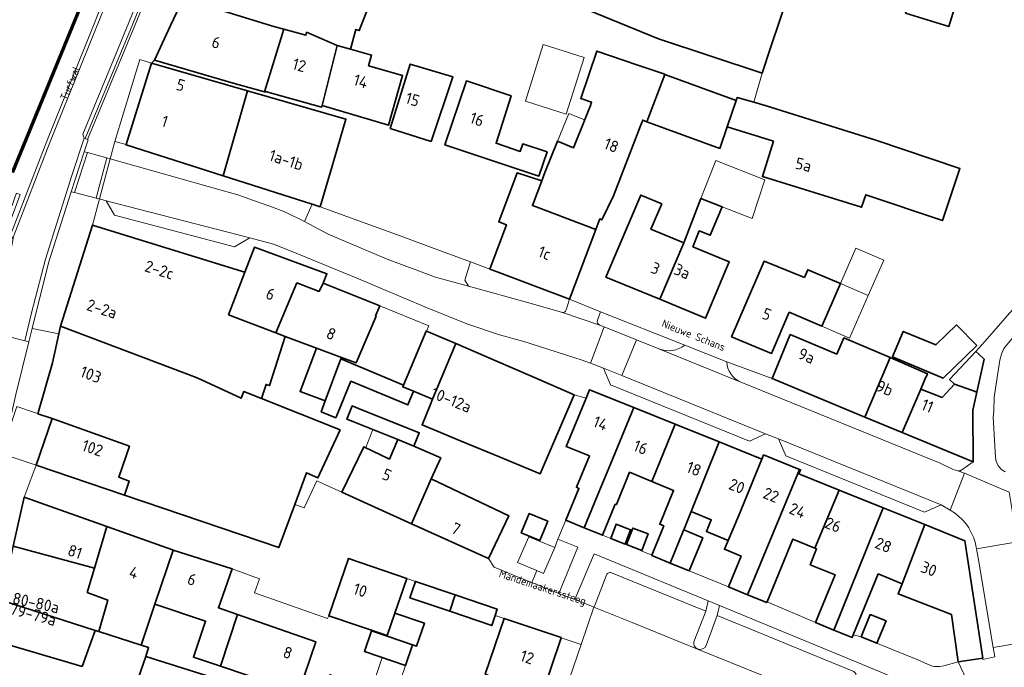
# Model space of a CAD drawing. Header units: metres. Extents: x 149984 to 156489, y 469398 to 478068.
# Tile 777 of 854: x 154388 to 154503, y 473925 to 474001. Entities that reach past the tile are written whole.
import ezdxf
from ezdxf.enums import TextEntityAlignment as Align

# ---------------------------------------------------------------- set-up
doc = ezdxf.new("R2010")
doc.units = ezdxf.units.M
doc.header["$LTSCALE"] = 0.75
for name, color, linetype, lineweight in [('B-WE-GK-KADEMUUR-GV', 252, 'Continuous', 35), ('B-WE-GR-BEPLANTING_CULTUUR_HEESTERS-GV', 252, 'Continuous', 18), ('B-WE-IE-TERREINAFSCHEIDING_KUNSTMATIG_MUUR-GV', 252, 'Continuous', 18), ('B-WE-OG-BEBOUWING-GV', 6, 'Continuous', 35), ('B-WE-OG-BEBOUWING-T18', 1, 'Continuous', 18), ('B-WE-OG-BEBOUWING_LAGE TRAFO-GV', 6, 'Continuous', 18), ('B-WE-OG-BEBOUWING_LUIFEL-GV', 6, 'Continuous', 18), ('B-WE-OG-BEBOUWING_OVERBOUWING-GV', 6, 'Continuous', 18), ('B-WE-OG-TERREIN_ERF-GV', 252, 'Continuous', 18), ('B-WE-OG-TOPOGRAFIE-T18', 7, 'Continuous', 18), ('B-WE-OG-WATER_HAVEN-GV', 252, 'Continuous', 18), ('B-WE-VH-OPENVERHARDING_BETONELEMENT-GV', 252, 'Continuous', 18), ('B-WE-VH-OPENVERHARDING_BETONSTRAATSTEEN-GV', 252, 'Continuous', 18), ('B-WE-VH-OPENVERHARDING_SIERBESTRATING-GV', 252, 'Continuous', 18), ('B-WE-VH-OPENVERHARDING_STRAATBAKSTEEN-GV', 252, 'Continuous', 18), ('B-WE-VH-OPENVERHARDING_TEGEL-GV', 252, 'Continuous', 18)]:
    doc.layers.add(name, color=color, linetype=linetype, lineweight=lineweight)
doc.styles.add('NLCS-ISO-M500-T18', font='NLCS-ISO.ttf', dxfattribs={"height": 0.9})
doc.styles.add('NLCS-ISO-M750-T18', font='NLCS-ISO.ttf', dxfattribs={"height": 1.35})

msp = doc.modelspace()

# ---------------------------------------------------------------- linework, layer by layer
at = {"layer": 'B-WE-GK-KADEMUUR-GV', "flags": 128}
msp.add_lwpolyline([(154403.54, 474028.088), (154400.316, 474020.881), (154401.081, 474016.008), (154387.56, 473982.961), (154387.755, 473982.916), (154401.287, 474015.984), (154400.523, 474020.853), (154403.723, 474028.006)], close=True, dxfattribs=at)
at = {"layer": 'B-WE-GR-BEPLANTING_CULTUUR_HEESTERS-GV', "flags": 128}
for points in [[(154449.448, 473936.222), (154448.658, 473936.55), (154448.648, 473936.554), (154448.069, 473935.159), (154451.24, 473933.87), (154453.445, 473939.259), (154451.12, 473940.216), (154450.751, 473939.232)], [(154469.922, 473932.474), (154469.634, 473931.308), (154474.98, 473929.14), (154479.6, 473927.24), (154485.55, 473924.82), (154485.81, 473924.58), (154485.78, 473924.16), (154484.48, 473920.85), (154484.48, 473920.62), (154484.74, 473920.37), (154486.95, 473919.48), (154487.28, 473919.57), (154487.41, 473919.74), (154487.88, 473920.52), (154487.98, 473920.71), (154488.12, 473920.89), (154488.28, 473921.03), (154488.61, 473921.23), (154490.814, 473921.606), (154491.676, 473923.495), (154486.57, 473925.62)]]:
    msp.add_lwpolyline(points, close=True, dxfattribs=at)
msp.add_lwpolyline([(154457.35, 473936.29), (154468.32, 473931.84), (154468.622, 473933.01), (154455.326, 473938.484), (154453.1, 473933.18), (154455.33, 473932.31), (154456.73, 473935.95)], dxfattribs=at)
at = {"layer": 'B-WE-GR-BEPLANTING_CULTUUR_HEESTERS-GV'}
msp.add_lwpolyline([(154456.73, 473935.95, -0.4189602), (154457.35, 473936.29)], format="xyb", dxfattribs=at)
at = {"layer": 'B-WE-IE-TERREINAFSCHEIDING_KUNSTMATIG_MUUR-GV', "flags": 128}
msp.add_lwpolyline([(154387.499, 473978.834), (154387.192, 473978.024), (154386.739, 473976.989), (154386.351, 473976.186), (154385.938, 473975.604), (154385.434, 473975.022), (154384.839, 473974.608), (154384.089, 473974.349), (154383.339, 473974.246), (154382.758, 473974.272), (154382.739, 473973.843), (154383.65, 473973.845), (154384.399, 473973.948), (154385.149, 473974.207), (154385.744, 473974.621), (154386.248, 473975.203), (154386.662, 473975.785), (154387.049, 473976.587), (154387.502, 473977.622), (154387.928, 473978.748), (154388.512, 473980.348), (154388.109, 473980.495), (154387.965, 473980.099), (154387.618, 473979.149)], close=True, dxfattribs=at)
at = {"layer": 'B-WE-OG-BEBOUWING-GV', "flags": 128}
for points in [[(154421.784, 473998.859), (154421.86, 473999.222), (154425.41, 473997.657), (154426.983, 473997.23), (154427.614, 473999.555), (154428.004, 473999.413), (154429.318, 474002.742), (154423.232, 474004.46), (154422.991, 474003.605), (154409.952, 474007.508), (154407.809, 474003.067), (154417.667, 474000), (154418.323, 473999.796), (154419.203, 473999.558)], [(154491.558, 474001.425), (154496.609, 473999.867), (154498.215, 474005.073), (154493.164, 474006.632)], [(154418.323, 473999.796), (154417.667, 474000), (154407.809, 474003.067), (154407.727, 474002.897), (154407.437, 474002.974), (154406.043, 474000), (154404.15, 473995.956), (154413.304, 473993.293), (154416.957, 473992.294), (154419.203, 473999.558)], [(154421.86, 473999.222), (154421.784, 473998.859), (154419.203, 473999.558), (154416.957, 473992.294), (154417.082, 473992.26), (154417.101, 473992.326), (154423.613, 473990.509), (154423.665, 473990.691), (154425.41, 473997.657)], [(154425.41, 473997.657), (154423.665, 473990.691), (154431.391, 473988.384), (154433.047, 473994.19), (154429.084, 473995.314), (154429.424, 473996.568), (154426.983, 473997.23)], [(154463.546, 473994.294), (154463.56, 473994.33), (154460.294, 473995.442), (154455.658, 473997.02), (154453.78, 473991.503), (154455.031, 473991.076), (154454.904, 473990.702), (154454.358, 473989.346), (154452.922, 473985.778), (154451.075, 473986.521), (154449.61, 473982.88), (154449.251, 473981.935), (154448.15, 473979.04), (154448.888, 473978.761), (154455.513, 473976.25), (154455.979, 473977.48), (154456.233, 473977.384), (154457.588, 473980.168), (154460.73, 473988.324), (154460.986, 473988.99), (154461.469, 473988.804)], [(154414.988, 473992.406), (154403.814, 473995.614), (154400.865, 473986.153), (154400.847, 473986.096), (154412.144, 473982.498)], [(154431.591, 473988.03), (154436.363, 473986.505), (154438.893, 473994.021), (154433.936, 473995.521)], [(154461.469, 473988.804), (154469.968, 473985.693), (154470.813, 473988.201), (154471.848, 473991.271), (154463.546, 473994.294)], [(154443.092, 473984.39), (154446.353, 473983.325), (154448.913, 473982.474), (154449.85, 473985.29), (154447.033, 473986.227), (154446.74, 473985.346), (154443.912, 473986.295), (154445.675, 473991.821), (154440.473, 473993.543), (154437.974, 473986.111)], [(154423.44, 473978.9), (154424.826, 473983.609), (154426.446, 473989.116), (154414.988, 473992.406), (154412.144, 473982.498), (154422.519, 473979.193)], [(154471.965, 473991.618), (154471.848, 473991.271), (154470.813, 473988.201), (154476.191, 473986.537), (154474.914, 473982.408), (154486.456, 473978.837), (154486.95, 473980.303), (154495.872, 473977.296), (154497.912, 473983.35), (154488.102, 473986.657), (154475.252, 473990.701), (154473.907, 473991.076)], [(154443.184, 473971.651), (154444.041, 473971.329), (154452.473, 473968.16), (154455.513, 473976.25), (154448.888, 473978.761), (154448.15, 473979.04), (154449.251, 473981.935), (154446.371, 473982.848), (154444.224, 473977.135), (154445.119, 473976.799), (154443.226, 473971.762)], [(154462.996, 473968.13), (154465.777, 473974.692), (154461.945, 473976.284), (154463.2, 473979.24), (154460.754, 473980.258), (154456.706, 473970.722)], [(154462.996, 473968.13), (154468.31, 473965.941), (154471.056, 473972.499), (154466.827, 473974.256), (154467.545, 473976.089), (154468.839, 473975.584), (154470.246, 473978.899), (154467.77, 473979.869), (154465.777, 473974.692)], [(154418.305, 473964.209), (154412.78, 473966.341), (154414.69, 473971.296), (154414.422, 473971.378), (154396.932, 473976.761), (154393.205, 473964.997), (154409.133, 473958.973), (154414.247, 473956.62), (154414.563, 473957.409), (154416.63, 473956.58), (154417.149, 473958.22), (154417.568, 473958.087), (154419.379, 473963.807)], [(154414.69, 473971.296), (154412.78, 473966.341), (154418.305, 473964.209), (154420.731, 473970.038), (154423.323, 473969.05), (154423.794, 473970.015), (154424.227, 473971.101), (154415.806, 473974.189)], [(154479.8, 473970.649), (154475.134, 473972.581), (154471.323, 473963.77), (154475.99, 473961.839), (154478.045, 473966.626), (154481.839, 473965.021), (154482.409, 473966.323), (154484.012, 473969.987), (154480.197, 473971.566)], [(154420.731, 473970.038), (154418.305, 473964.209), (154419.379, 473963.807), (154423.001, 473962.456), (154425.922, 473961.366), (154427.623, 473960.731), (154429.963, 473966.169), (154429.89, 473966.2), (154430.397, 473967.35), (154423.794, 473970.015), (154423.323, 473969.05)], [(154401.242, 473951.028), (154400.002, 473947.442), (154401.222, 473946.962), (154400.665, 473945.326), (154418.62, 473939.222), (154420.489, 473944.232), (154421.874, 473947.945), (154423.185, 473947.329), (154425.76, 473952.92), (154416.63, 473956.58), (154414.563, 473957.409), (154414.247, 473956.62), (154409.133, 473958.973), (154393.205, 473964.997), (154393.019, 473964.125), (154392.302, 473960.753), (154390.595, 473954.812), (154392.251, 473954.255)], [(154499.865, 473962.744), (154497.525, 473965.155), (154495.113, 473962.815), (154491.303, 473964.395), (154490.068, 473961.416), (154495.973, 473958.968)], [(154439.241, 473962.973), (154435.812, 473964.405), (154435.768, 473964.422), (154433.15, 473958.145), (154433.065, 473957.941), (154434.311, 473957.422), (154436.539, 473956.495)], [(154489.485, 473960.606), (154489.799, 473961.349), (154484.394, 473963.63), (154483.598, 473961.745), (154478.16, 473964.023), (154476.037, 473958.895), (154486.849, 473954.419)], [(154447.843, 473959.251), (154443.896, 473960.959), (154439.241, 473962.973), (154436.539, 473956.495), (154436.258, 473955.813), (154435.304, 473953.5), (154439.857, 473951.623), (154444.388, 473949.755), (154449.057, 473947.83), (154453.028, 473957.008), (154448.393, 473959.013)], [(154424.033, 473956.305), (154425.853, 473961.183), (154425.922, 473961.366), (154423.001, 473962.456), (154421.112, 473957.395)], [(154499.386, 473957.497), (154499.887, 473957.317), (154500.741, 473961.149), (154500.104, 473961.745), (154499.77, 473962.057), (154496.71, 473958.787), (154497.281, 473958.254)], [(154425.853, 473961.183), (154424.033, 473956.305), (154423.563, 473955.044), (154425.254, 473954.34), (154425.452, 473954.816), (154427.025, 473958.594), (154433.651, 473955.836), (154434.311, 473957.422), (154433.065, 473957.941), (154433.15, 473958.145)], [(154493.367, 473957.686), (154493.84, 473958.813), (154494.13, 473959.461), (154489.799, 473961.349), (154489.485, 473960.606), (154486.849, 473954.419), (154491.18, 473952.626)], [(154493.367, 473957.686), (154491.18, 473952.626), (154499.459, 473949.198), (154499.459, 473949.206), (154499.418, 473955.214), (154499.887, 473957.317), (154499.386, 473957.497), (154497.281, 473958.254), (154495.829, 473956.702)], [(154459.938, 473955.536), (154454.799, 473957.607), (154454.391, 473956.609), (154452.091, 473950.979), (154454.785, 473949.904), (154453.265, 473946.242), (154453.568, 473946.116), (154452.031, 473942.413), (154454.173, 473941.535), (154455.701, 473945.231), (154457.235, 473948.925)], [(154434.345, 473951.014), (154434.976, 473952.586), (154427.915, 473955.423), (154427.187, 473955.716), (154426.568, 473954.175), (154427.261, 473953.897), (154432.495, 473951.793)], [(154457.235, 473948.925), (154455.701, 473945.231), (154454.173, 473941.535), (154456.315, 473940.656), (154457.798, 473944.274), (154457.918, 473944.225), (154459.462, 473947.991), (154462.055, 473946.922), (154464.769, 473953.589), (154459.938, 473955.536)], [(154392.251, 473954.255), (154390.399, 473948.816), (154390.4, 473948.816), (154400.665, 473945.326), (154401.222, 473946.962), (154400.002, 473947.442), (154401.242, 473951.028)], [(154462.055, 473946.922), (154464.584, 473945.88), (154462.972, 473941.948), (154463.444, 473941.754), (154462.04, 473938.329), (154462.033, 473938.312), (154464.18, 473937.432), (154465.705, 473941.153), (154465.757, 473941.281), (154466.635, 473943.422), (154469.871, 473951.534), (154464.769, 473953.589)], [(154434.071, 473942.009), (154436.364, 473947.215), (154437.487, 473949.691), (154434.345, 473951.014), (154432.495, 473951.793), (154431.514, 473949.53), (154428.542, 473950.965), (154425.985, 473945.67)], [(154472.137, 473942.869), (154474.851, 473949.527), (154469.871, 473951.534), (154466.635, 473943.422), (154468.958, 473942.47), (154468.4, 473941.109), (154470.942, 473940.068)], [(154474.851, 473949.527), (154472.137, 473942.869), (154470.942, 473940.068), (154470.497, 473939.025), (154472.44, 473938.229), (154470.972, 473934.648), (154473.189, 473933.739), (154479.231, 473948.334), (154475.053, 473950.017)], [(154481.02, 473939.17), (154483.85, 473945.906), (154479.154, 473947.794), (154479.356, 473948.284), (154479.231, 473948.334), (154473.189, 473933.739), (154475.431, 473932.82), (154475.467, 473932.907), (154478.462, 473940.213)], [(154436.364, 473947.215), (154434.071, 473942.009), (154443.057, 473937.941), (154445.419, 473942.92)], [(154488.991, 473943.839), (154483.85, 473945.906), (154481.02, 473939.17), (154481.233, 473939.083), (154480.479, 473937.236), (154483.369, 473936.057), (154482.615, 473934.209), (154481.094, 473930.499), (154483.238, 473929.621)], [(154397.183, 473936.832), (154398.611, 473941.676), (154388.976, 473945.092), (154387.728, 473939.411)], [(154491.192, 473935.018), (154493.819, 473941.898), (154488.991, 473943.839), (154483.238, 473929.621), (154485.36, 473928.751), (154485.487, 473929.06), (154488.398, 473936.162)], [(154449.012, 473940.065), (154449.933, 473942.285), (154447.78, 473943.178), (154446.859, 473940.958)], [(154402.597, 473927.868), (154404.218, 473932.657), (154406.353, 473938.935), (154406.242, 473938.97), (154398.611, 473941.676), (154397.183, 473936.832), (154396.343, 473934.001), (154398.739, 473933.11), (154397.666, 473929.452)], [(154458.95, 473939.633), (154459.581, 473941.301), (154457.891, 473941.94), (154457.26, 473940.272)], [(154459.118, 473939.57), (154460.875, 473938.905), (154461.606, 473940.841), (154459.849, 473941.505)], [(154466.393, 473936.536), (154467.966, 473940.376), (154465.757, 473941.281), (154465.705, 473941.153), (154464.18, 473937.432), (154466.389, 473936.527)], [(154497.688, 473925.923), (154497.706, 473925.926), (154500.555, 473926.356), (154498.489, 473940.021), (154493.819, 473941.898), (154491.192, 473935.018), (154490.711, 473933.843), (154496.912, 473931.442)], [(154398.739, 473933.11), (154396.343, 473934.001), (154397.183, 473936.832), (154387.728, 473939.411), (154386.336, 473933.088), (154397.256, 473929.583), (154397.666, 473929.452)], [(154413.821, 473931.449), (154411.61, 473932.225), (154413.202, 473936.763), (154406.353, 473938.935), (154404.218, 473932.657), (154410.109, 473930.663), (154408.695, 473926.486), (154411.838, 473925.422)], [(154433.533, 473935.639), (154426.729, 473937.957), (154424.459, 473931.296), (154431.263, 473928.977), (154432.154, 473931.593)], [(154438.528, 473931.813), (154439.168, 473933.719), (154434.533, 473935.298), (154433.884, 473933.395)], [(154397.256, 473929.583), (154386.336, 473933.088), (154385.09, 473928.512), (154385.32, 473928.444), (154395.737, 473925.403)], [(154438.528, 473931.813), (154443.41, 473930.149), (154443.812, 473931.327), (154444.059, 473932.052), (154439.168, 473933.719)], [(154413.821, 473931.449), (154411.838, 473925.422), (154420.923, 473922.346), (154431.111, 473918.894), (154431.817, 473920.979), (154427.619, 473922.401), (154427.917, 473923.282), (154424.555, 473924.42), (154424.234, 473923.473), (154421.605, 473924.363), (154422.924, 473928.256)], [(154432.154, 473931.593), (154431.263, 473928.977), (154431.238, 473928.906), (154434.189, 473927.892), (154434.656, 473927.732), (154435.578, 473930.417)], [(154442.639, 473924.494), (154447.26, 473922.59), (154449.21, 473921.94), (154451.481, 473928.724), (154451.49, 473928.75), (154444.854, 473930.976)], [(154486.406, 473928.837), (154488.24, 473928.086), (154489.305, 473930.685), (154487.472, 473931.437)], [(154397.666, 473929.452), (154397.256, 473929.583), (154395.737, 473925.403), (154385.32, 473928.444), (154383.103, 473920.647), (154393.451, 473917.74), (154402.149, 473915.081), (154403.695, 473919.409), (154401.002, 473920.402), (154403.144, 473926.563), (154403.471, 473927.592), (154402.597, 473927.868)], [(154431.238, 473928.906), (154429.418, 473929.531), (154428.598, 473927.146), (154433.369, 473925.506), (154434.189, 473927.892)], [(154403.695, 473919.409), (154402.149, 473915.081), (154410.236, 473912.609), (154413.731, 473923.195), (154403.144, 473926.563), (154401.002, 473920.402)]]:
    msp.add_lwpolyline(points, close=True, dxfattribs=at)
msp.add_lwpolyline([(154452.845, 474002.514), (154462.806, 473998.452), (154474.887, 473994.436), (154475.873, 473997.4), (154478.223, 474004.47)], dxfattribs=at)
at = {"layer": 'B-WE-OG-BEBOUWING_LAGE TRAFO-GV', "flags": 128}
msp.add_lwpolyline([(154446.419, 473937.478), (154447.409, 473937.068), (154448.648, 473936.554), (154448.658, 473936.55), (154449.448, 473936.222), (154450.751, 473939.232), (154448.864, 473940.015), (154447.721, 473940.489)], close=True, dxfattribs=at)
at = {"layer": 'B-WE-OG-BEBOUWING_LUIFEL-GV', "flags": 128}
for points in [[(154451.075, 473986.521), (154452.922, 473985.778), (154454.223, 473989.009), (154452.376, 473989.752)], [(154470.246, 473978.899), (154473.728, 473977.535), (154475.187, 473982.053), (154469.499, 473984.281), (154467.77, 473979.869)], [(154485.809, 473974.093), (154484.012, 473969.987), (154487.246, 473968.571), (154489.043, 473972.677)], [(154392.251, 473954.255), (154388.135, 473955.639), (154386.304, 473950.194), (154390.399, 473948.816)], [(154428.749, 473950.865), (154431.514, 473949.53), (154432.495, 473951.793), (154429.592, 473952.96)], [(154429.159, 473921.879), (154431.817, 473920.979), (154433.373, 473925.505), (154430.658, 473926.438)]]:
    msp.add_lwpolyline(points, close=True, dxfattribs=at)
at = {"layer": 'B-WE-OG-BEBOUWING_OVERBOUWING-GV', "flags": 128}
for points in [[(154449.41, 473997.794), (154447.33, 473991.185), (154452.089, 473989.688), (154454.169, 473996.296)], [(154481.839, 473965.021), (154485.073, 473963.606), (154487.246, 473968.571), (154484.012, 473969.987)]]:
    msp.add_lwpolyline(points, close=True, dxfattribs=at)
at = {"layer": 'B-WE-OG-TERREIN_ERF-GV', "flags": 128}
for points in [[(154491.558, 474001.425), (154493.164, 474006.632), (154498.215, 474005.073), (154496.609, 473999.867)], [(154400.865, 473986.153), (154403.814, 473995.614), (154402.47, 473996.03), (154399.54, 473986.48)], [(154431.591, 473988.03), (154433.936, 473995.521), (154438.893, 473994.021), (154436.363, 473986.505)], [(154443.092, 473984.39), (154437.974, 473986.111), (154440.473, 473993.543), (154445.675, 473991.821), (154443.912, 473986.295), (154446.74, 473985.346), (154447.033, 473986.227), (154449.85, 473985.29), (154448.913, 473982.474), (154446.353, 473983.325)], [(154470.246, 473978.899), (154468.839, 473975.584), (154467.545, 473976.089), (154466.827, 473974.256), (154471.056, 473972.499), (154468.31, 473965.941), (154462.996, 473968.13), (154456.706, 473970.722), (154460.754, 473980.258), (154463.2, 473979.24), (154461.945, 473976.284), (154465.777, 473974.692), (154467.77, 473979.869)], [(154475.134, 473972.581), (154479.8, 473970.649), (154480.197, 473971.566), (154484.012, 473969.987), (154482.409, 473966.323), (154481.839, 473965.021), (154478.045, 473966.626), (154475.99, 473961.839), (154471.323, 473963.77)], [(154435.812, 473964.405), (154436.078, 473965.058), (154430.397, 473967.35), (154429.89, 473966.2), (154429.963, 473966.169), (154427.623, 473960.731), (154425.922, 473961.366), (154425.853, 473961.183), (154433.15, 473958.145), (154435.768, 473964.422)], [(154497.525, 473965.155), (154499.865, 473962.744), (154495.973, 473958.968), (154490.068, 473961.416), (154491.303, 473964.395), (154495.113, 473962.815)], [(154436.364, 473947.215), (154445.419, 473942.92), (154443.057, 473937.941), (154443.71, 473936.93), (154446.797, 473935.676), (154448.069, 473935.159), (154448.648, 473936.554), (154447.409, 473937.068), (154446.419, 473937.478), (154447.721, 473940.489), (154448.864, 473940.015), (154450.751, 473939.232), (154451.12, 473940.216), (154452.031, 473942.413), (154453.568, 473946.116), (154453.265, 473946.242), (154454.785, 473949.904), (154452.091, 473950.979), (154454.391, 473956.609), (154453.028, 473957.008), (154449.057, 473947.83), (154444.388, 473949.755), (154439.857, 473951.623), (154435.304, 473953.5), (154436.258, 473955.813), (154436.539, 473956.495), (154434.311, 473957.422), (154433.651, 473955.836), (154427.025, 473958.594), (154425.452, 473954.816), (154425.254, 473954.34), (154423.563, 473955.044), (154424.033, 473956.305), (154421.112, 473957.395), (154423.001, 473962.456), (154419.379, 473963.807), (154417.568, 473958.087), (154417.149, 473958.22), (154416.63, 473956.58), (154425.76, 473952.92), (154423.185, 473947.329), (154421.874, 473947.945), (154420.489, 473944.232), (154421.578, 473943.841), (154423.039, 473947.012), (154424.073, 473946.536), (154425.985, 473945.67), (154428.542, 473950.965), (154431.514, 473949.53), (154432.495, 473951.793), (154427.261, 473953.897), (154426.568, 473954.175), (154427.187, 473955.716), (154427.915, 473955.423), (154434.976, 473952.586), (154434.345, 473951.014), (154437.487, 473949.691)], [(154462.04, 473938.329), (154463.444, 473941.754), (154462.972, 473941.948), (154464.584, 473945.88), (154462.055, 473946.922), (154459.462, 473947.991), (154457.918, 473944.225), (154457.798, 473944.274), (154456.315, 473940.656), (154457.26, 473940.272), (154457.891, 473941.94), (154459.581, 473941.301), (154458.95, 473939.633)], [(154470.972, 473934.648), (154472.44, 473938.229), (154470.497, 473939.025), (154470.942, 473940.068), (154468.4, 473941.109), (154468.958, 473942.47), (154466.635, 473943.422), (154465.757, 473941.281), (154467.966, 473940.376), (154466.393, 473936.536)], [(154449.012, 473940.065), (154446.859, 473940.958), (154447.78, 473943.178), (154449.933, 473942.285)], [(154459.118, 473939.57), (154459.849, 473941.505), (154461.606, 473940.841), (154460.875, 473938.905)], [(154481.02, 473939.17), (154478.462, 473940.213), (154475.467, 473932.907), (154481.094, 473930.499), (154482.615, 473934.209), (154483.369, 473936.057), (154480.479, 473937.236), (154481.233, 473939.083)], [(154497.688, 473925.923), (154496.912, 473931.442), (154490.711, 473933.843), (154491.192, 473935.018), (154488.398, 473936.162), (154485.487, 473929.06), (154486.406, 473928.837), (154487.472, 473931.437), (154489.305, 473930.685), (154488.24, 473928.086), (154488.51, 473927.99), (154493.02, 473926.15), (154494.48, 473925.5), (154494.73, 473925.42), (154494.97, 473925.38), (154495.53, 473925.37), (154496.05, 473925.47)]]:
    msp.add_lwpolyline(points, close=True, dxfattribs=at)
for points in [[(154478.223, 474004.47), (154475.873, 473997.4), (154474.887, 473994.436), (154473.907, 473991.076), (154475.252, 473990.701), (154488.102, 473986.657), (154497.912, 473983.35), (154495.872, 473977.296), (154486.95, 473980.303), (154486.456, 473978.837), (154474.914, 473982.408), (154476.191, 473986.537), (154470.813, 473988.201), (154469.968, 473985.693), (154461.469, 473988.804), (154460.986, 473988.99), (154460.73, 473988.324), (154457.588, 473980.168), (154456.233, 473977.384), (154455.979, 473977.48), (154455.513, 473976.25), (154452.473, 473968.16), (154456.09, 473966.66), (154465.89, 473962.8), (154470.771, 473960.86), (154476.037, 473958.895), (154478.16, 473964.023), (154483.598, 473961.745), (154484.394, 473963.63), (154489.799, 473961.349), (154494.13, 473959.461), (154493.84, 473958.813)], [(154429.318, 474002.742), (154428.004, 473999.413), (154427.614, 473999.555), (154426.983, 473997.23), (154429.424, 473996.568), (154429.084, 473995.314), (154433.047, 473994.19), (154431.391, 473988.384), (154423.665, 473990.691), (154423.613, 473990.509), (154417.101, 473992.326), (154417.082, 473992.26), (154416.957, 473992.294), (154413.304, 473993.293), (154404.15, 473995.956), (154403.814, 473995.614), (154414.988, 473992.406), (154426.446, 473989.116), (154424.826, 473983.609), (154423.44, 473978.9), (154432.75, 473975.53), (154437.47, 473973.77), (154440.927, 473972.488), (154443.184, 473971.651), (154443.226, 473971.762), (154445.119, 473976.799), (154444.224, 473977.135), (154446.371, 473982.848), (154449.251, 473981.935), (154449.61, 473982.88), (154451.075, 473986.521), (154452.922, 473985.778), (154454.358, 473989.346), (154454.904, 473990.702), (154455.031, 473991.076), (154453.78, 473991.503), (154455.658, 473997.02), (154460.294, 473995.442), (154463.56, 473994.33), (154463.546, 473994.294), (154471.848, 473991.271), (154471.965, 473991.618), (154473.907, 473991.076), (154474.887, 473994.436), (154462.806, 473998.452), (154452.845, 474002.514)], [(154493.84, 473958.813), (154493.367, 473957.686), (154495.829, 473956.702), (154497.281, 473958.254), (154496.71, 473958.787), (154499.77, 473962.057), (154500.816, 473963.23), (154503.66, 473966.51), (154506.81, 473969.95), (154511.92, 473975.17), (154513.18, 473976.42), (154514.544, 473977.964), (154518.644, 473981.143), (154520.02, 473981.802), (154522.807, 473990.165), (154522.568, 473990.239), (154525.523, 473999.792), (154532.211, 473997.723), (154532.646, 473999.149), (154532.905, 474000), (154533.43, 474001.72)], [(154506.262, 473966.33), (154503.026, 473962.387), (154502.754, 473961.742), (154502.551, 473961.029), (154501.906, 473956.72), (154501.838, 473955.125), (154501.77, 473954.412), (154501.974, 473951.087), (154502.042, 473949.696), (154502.143, 473949.288), (154502.347, 473948.746), (154502.788, 473948.27), (154503.177, 473948.044)], [(154442.639, 473924.494), (154444.854, 473930.976), (154443.812, 473931.327), (154443.41, 473930.149), (154438.528, 473931.813), (154433.884, 473933.395), (154434.533, 473935.298), (154433.533, 473935.639), (154432.154, 473931.593), (154435.578, 473930.417), (154434.656, 473927.732), (154434.189, 473927.892), (154433.369, 473925.506), (154428.598, 473927.146), (154429.418, 473929.531), (154431.238, 473928.906), (154431.263, 473928.977), (154424.459, 473931.296), (154424.291, 473930.964), (154415.801, 473933.952), (154416.392, 473935.571), (154413.202, 473936.763), (154411.61, 473932.225), (154413.821, 473931.449), (154422.924, 473928.256), (154421.605, 473924.363)], [(154420.923, 473922.346), (154411.838, 473925.422), (154408.695, 473926.486), (154410.109, 473930.663), (154404.218, 473932.657), (154402.597, 473927.868), (154403.471, 473927.592), (154403.144, 473926.563), (154413.731, 473923.195)]]:
    msp.add_lwpolyline(points, dxfattribs=at)
at = {"layer": 'B-WE-OG-WATER_HAVEN-GV', "flags": 128}
msp.add_lwpolyline([(154387.56, 473982.961), (154401.081, 474016.008), (154400.316, 474020.881), (154403.54, 474028.088), (154412.913, 474049.04), (154427.468, 474062.385), (154435.208, 474065.278), (154444.011, 474068.568), (154510.015, 474087.838), (154547.442, 474114.084), (154558.555, 474124.917), (154569.137, 474140.929), (154585.73, 474182.326)], dxfattribs=at)
at = {"layer": 'B-WE-VH-OPENVERHARDING_BETONELEMENT-GV', "flags": 128}
for points in [[(154394.867, 473980.554), (154396.379, 473985.202), (154395.992, 473985.309), (154394.479, 473980.654)], [(154397.751, 473979.81), (154399.003, 473984.48), (154398.617, 473984.586), (154397.363, 473979.91)]]:
    msp.add_lwpolyline(points, close=True, dxfattribs=at)
at = {"layer": 'B-WE-VH-OPENVERHARDING_BETONSTRAATSTEEN-GV', "flags": 128}
for points in [[(154432.75, 473975.53), (154423.44, 473978.9), (154422.519, 473979.193), (154421.64, 473977.2), (154424.37, 473975.7), (154431.241, 473972.82), (154436.87, 473970.72), (154440.695, 473969.659), (154440.293, 473970.363), (154440.927, 473972.488), (154437.47, 473973.77)], [(154456.51, 473964.908), (154454.913, 473960.683), (154456.411, 473960.117), (154458.568, 473959.242), (154460.258, 473963.409)]]:
    msp.add_lwpolyline(points, close=True, dxfattribs=at)
for points in [[(154452.07, 473966.9), (154452.473, 473968.16), (154444.041, 473971.329), (154443.184, 473971.651), (154440.927, 473972.488), (154440.293, 473970.363), (154440.695, 473969.659), (154447.72, 473967.71), (154451.638, 473966.578)], [(154456.73, 473935.95), (154455.33, 473932.31), (154455.31, 473932.28), (154459.75, 473930.52), (154467.36, 473927.39), (154475.05, 473924.31), (154484.74, 473920.37), (154484.48, 473920.62), (154484.48, 473920.85), (154485.78, 473924.16), (154485.81, 473924.58), (154485.55, 473924.82), (154479.6, 473927.24), (154474.98, 473929.14), (154469.634, 473931.308), (154468.42, 473927.93), (154468.27, 473927.61), (154467.97, 473927.43), (154467.58, 473927.37), (154467.22, 473927.51), (154466.98, 473927.78), (154466.92, 473928.02), (154466.94, 473928.26), (154468.32, 473931.84)], [(154468.32, 473931.84), (154457.35, 473936.29)], [(154475.05, 473924.31), (154467.36, 473927.39), (154459.75, 473930.52), (154455.31, 473932.28), (154453.825, 473927.949), (154443.04, 473896.5)]]:
    msp.add_lwpolyline(points, dxfattribs=at)
at = {"layer": 'B-WE-VH-OPENVERHARDING_BETONSTRAATSTEEN-GV'}
for points in [[(154451.638, 473966.578, 0.355609), (154452.07, 473966.9)], [(154457.35, 473936.29, 0.4189602), (154456.73, 473935.95)]]:
    msp.add_lwpolyline(points, format="xyb", dxfattribs=at)
at = {"layer": 'B-WE-VH-OPENVERHARDING_SIERBESTRATING-GV', "flags": 128}
for points in [[(154405.552, 474008.993), (154401.868, 474000), (154396.378, 473986.737), (154396.452, 473986.709), (154395.992, 473985.309), (154396.379, 473985.202), (154398.617, 473984.586), (154399.003, 473984.48), (154399.54, 473986.48), (154402.47, 473996.03), (154403.814, 473995.614), (154404.15, 473995.956), (154406.043, 474000), (154407.437, 474002.974), (154407.727, 474002.897), (154407.809, 474003.067), (154409.952, 474007.508), (154422.991, 474003.605), (154423.232, 474004.46), (154415.224, 474006.72), (154417.537, 474012.224), (154424.737, 474010.308), (154431.529, 474008.344), (154432.096, 474008.197)], [(154387.728, 473939.411), (154388.976, 473945.092), (154390.4, 473948.816), (154390.399, 473948.816), (154392.251, 473954.255), (154390.595, 473954.812), (154392.302, 473960.753), (154393.019, 473964.125), (154389.934, 473964.74), (154389.545, 473963.175), (154388.024, 473957.053)]]:
    msp.add_lwpolyline(points, dxfattribs=at)
for points in [[(154397.363, 473979.91), (154398.617, 473984.586), (154396.379, 473985.202), (154394.867, 473980.554)], [(154394.867, 473980.554), (154394.479, 473980.654), (154391.822, 473972.382), (154389.934, 473964.74), (154393.019, 473964.125), (154393.205, 473964.997), (154396.932, 473976.761), (154397.751, 473979.81), (154397.363, 473979.91)]]:
    msp.add_lwpolyline(points, close=True, dxfattribs=at)
at = {"layer": 'B-WE-VH-OPENVERHARDING_STRAATBAKSTEEN-GV', "flags": 128}
for points in [[(154387.43, 473975.709), (154391.617, 473986.527), (154397.057, 474000), (154398.246, 474002.944), (154402.782, 474013.971), (154401.692, 474020.745), (154404.642, 474027.595), (154403.723, 474028.006), (154400.523, 474020.853), (154401.287, 474015.984), (154387.755, 473982.916)], [(154425.731, 474014.394), (154424.98, 474019.253), (154421.909, 474018.701), (154417.799, 474017.787), (154409.91, 474015.856), (154403.13, 474014.268), (154403.198, 474013.843), (154398.616, 474002.793), (154391.989, 473986.379), (154387.76, 473975.454), (154385.61, 473964.191)], [(154382.267, 473973.56), (154378.367, 473974.461), (154378.266, 473974.074), (154382.23, 473973.158), (154383.28, 473973.063), (154384.329, 473973.172), (154385.337, 473973.48), (154386.268, 473973.977), (154387.085, 473974.643), (154387.76, 473975.454), (154391.989, 473986.379), (154398.616, 474002.793), (154403.198, 474013.843), (154403.13, 474014.268), (154403.067, 474014.664), (154402.782, 474013.971), (154398.246, 474002.944), (154397.057, 474000), (154391.617, 473986.527), (154387.43, 473975.709)], [(154385.61, 473964.191), (154389.08, 473963.295), (154389.86, 473966.536), (154391.473, 473972.8), (154394.545, 473982.545), (154395.976, 473986.889), (154395.815, 473987.338), (154399.922, 473997.31), (154404.767, 474009.189), (154404.993, 474009.644), (154405.298, 474010.05), (154405.672, 474010.394), (154406.102, 474010.664), (154406.573, 474010.852), (154413.153, 474012.601), (154417.936, 474013.844), (154422.63, 474015.141), (154422.822, 474014.473)], [(154406.804, 474010.111), (154406.726, 474010.39), (154406.221, 474010.181), (154405.838, 474009.903), (154405.522, 474009.551), (154405.288, 474009.139), (154401.354, 473999.536), (154396.097, 473986.843)], [(154396.097, 473986.843), (154396.378, 473986.737), (154401.868, 474000), (154405.552, 474008.993)], [(154388.109, 473980.495), (154388.512, 473980.348), (154387.928, 473978.748)], [(154496.753, 473943.586), (154495.72, 473944.19), (154493.8, 473943.35), (154477.63, 473949.92), (154476.802, 473951.875), (154475.264, 473952.467), (154473.41, 473951.63), (154457.24, 473958.19), (154456.411, 473960.117), (154454.913, 473960.683), (154453.81, 473961.1), (154447.17, 473963.2), (154444.3, 473964), (154440.53, 473965.27), (154435.89, 473967.12), (154427.65, 473970.61), (154420.26, 473973.67), (154418, 473974.55), (154415.273, 473975.296), (154413.47, 473974.23), (154399.52, 473977.93), (154398.52, 473979.61), (154397.751, 473979.81), (154396.932, 473976.761), (154414.422, 473971.378), (154414.69, 473971.296), (154415.806, 473974.189), (154424.227, 473971.101), (154423.794, 473970.015), (154430.397, 473967.35), (154436.078, 473965.058), (154435.812, 473964.405), (154439.241, 473962.973), (154443.896, 473960.959), (154447.843, 473959.251), (154448.393, 473959.013), (154453.028, 473957.008), (154454.391, 473956.609), (154454.799, 473957.607), (154459.938, 473955.536), (154464.769, 473953.589), (154469.871, 473951.534), (154474.851, 473949.527)], [(154455.73, 473965.7), (154456.09, 473966.66), (154452.473, 473968.16), (154452.07, 473966.9)], [(154451.638, 473966.578), (154455.98, 473965.12)], [(154465.89, 473962.8), (154456.09, 473966.66), (154455.73, 473965.7)], [(154503.66, 473966.51), (154500.816, 473963.23), (154499.77, 473962.057), (154500.104, 473961.745), (154500.741, 473961.149), (154499.887, 473957.317), (154499.418, 473955.214), (154499.459, 473949.206), (154499.459, 473949.198), (154498.12, 473948.27), (154497.94, 473948.18), (154497.65, 473948.18), (154498.448, 473947.886), (154499.515, 473947.434), (154503.646, 473945.686)], [(154503.177, 473948.044), (154502.788, 473948.27), (154502.347, 473948.746), (154502.143, 473949.288), (154502.042, 473949.696), (154501.974, 473951.087), (154501.77, 473954.412), (154501.838, 473955.125), (154501.906, 473956.72), (154502.551, 473961.029), (154502.754, 473961.742), (154503.026, 473962.387), (154506.262, 473966.33)], [(154455.98, 473965.12), (154456.51, 473964.908), (154460.258, 473963.409), (154462.88, 473962.36)], [(154363.765, 473854.616), (154363.917, 473856.186), (154364.341, 473857.671), (154365.288, 473859.764), (154366.338, 473862.37), (154367.357, 473865.558), (154368.676, 473871.652), (154370.829, 473880.509), (154374.92, 473896.86), (154377.2, 473917.28), (154382.61, 473936.2), (154386.12, 473948.8), (154388.024, 473957.053), (154389.545, 473963.175), (154389.08, 473963.295), (154385.61, 473964.191)], [(154470.771, 473960.86), (154465.89, 473962.8)], [(154462.88, 473962.36), (154472.402, 473958.488)], [(154497.65, 473948.18), (154497.94, 473948.18), (154498.12, 473948.27), (154499.459, 473949.198), (154491.18, 473952.626), (154486.849, 473954.419), (154476.037, 473958.895), (154470.771, 473960.86)], [(154472.402, 473958.488), (154472.52, 473958.44), (154495.59, 473949.07), (154497.14, 473948.33), (154497.65, 473948.18)], [(154474.851, 473949.527), (154475.053, 473950.017), (154479.231, 473948.334), (154479.356, 473948.284), (154479.154, 473947.794), (154483.85, 473945.906), (154488.991, 473943.839), (154493.819, 473941.898), (154498.489, 473940.021), (154500.555, 473926.356), (154500.577, 473926.207), (154501.984, 473926.498), (154501.795, 473927.604), (154500.065, 473937.782), (154499.823, 473939.076), (154499.673, 473939.86)], [(154499.673, 473939.86), (154499.823, 473939.076), (154504.601, 473939.898), (154504.541, 473940.261), (154504.384, 473941.214), (154503.841, 473944.507), (154503.646, 473945.686), (154499.515, 473947.434), (154498.448, 473947.886), (154496.753, 473943.586)], [(154498.888, 473923.361), (154497.706, 473925.926), (154497.688, 473925.923), (154496.05, 473925.47), (154495.53, 473925.37), (154494.97, 473925.38), (154494.73, 473925.42), (154494.48, 473925.5), (154493.02, 473926.15), (154488.51, 473927.99), (154488.24, 473928.086), (154486.406, 473928.837), (154485.487, 473929.06), (154485.36, 473928.751), (154483.238, 473929.621), (154481.094, 473930.499), (154475.467, 473932.907), (154475.431, 473932.82), (154473.189, 473933.739), (154470.972, 473934.648), (154466.393, 473936.536), (154466.389, 473936.527), (154464.18, 473937.432), (154462.033, 473938.312), (154462.04, 473938.329), (154458.95, 473939.633), (154457.26, 473940.272), (154456.315, 473940.656), (154454.173, 473941.535), (154452.031, 473942.413), (154451.12, 473940.216), (154453.445, 473939.259), (154451.24, 473933.87), (154453.1, 473933.18), (154455.326, 473938.484), (154468.622, 473933.01), (154469.922, 473932.474), (154486.57, 473925.62), (154491.676, 473923.495)]]:
    msp.add_lwpolyline(points, dxfattribs=at)
for points in [[(154406.726, 474010.39), (154417.769, 474013.247), (154421.497, 474014.19), (154422.822, 474014.473), (154422.63, 474015.141), (154417.936, 474013.844), (154413.153, 474012.601), (154406.573, 474010.852), (154406.102, 474010.664), (154405.672, 474010.394), (154405.298, 474010.05), (154404.993, 474009.644), (154404.767, 474009.189), (154399.922, 473997.31), (154395.815, 473987.338), (154395.976, 473986.889), (154396.097, 473986.843), (154401.354, 473999.536), (154405.288, 474009.139), (154405.522, 474009.551), (154405.838, 474009.903), (154406.221, 474010.181)], [(154389.08, 473963.295), (154389.545, 473963.175), (154389.934, 473964.74), (154391.822, 473972.382), (154394.479, 473980.654), (154395.992, 473985.309), (154396.452, 473986.709), (154396.378, 473986.737), (154396.097, 473986.843), (154395.976, 473986.889), (154394.545, 473982.545), (154391.473, 473972.8), (154389.86, 473966.536)], [(154412.144, 473982.498), (154400.847, 473986.096), (154400.865, 473986.153), (154399.54, 473986.48), (154399.003, 473984.48), (154411.93, 473980.84), (154413.85, 473980.28), (154415.7, 473979.65), (154417.59, 473978.97), (154419.43, 473978.26), (154421.64, 473977.2), (154422.519, 473979.193)], [(154399.003, 473984.48), (154397.751, 473979.81), (154398.52, 473979.61), (154415.273, 473975.296), (154418, 473974.55), (154420.26, 473973.67), (154427.65, 473970.61), (154435.89, 473967.12), (154440.53, 473965.27), (154444.3, 473964), (154447.17, 473963.2), (154453.81, 473961.1), (154454.913, 473960.683), (154456.51, 473964.908), (154455.98, 473965.12), (154451.638, 473966.578), (154447.72, 473967.71), (154440.695, 473969.659), (154436.87, 473970.72), (154431.241, 473972.82), (154424.37, 473975.7), (154421.64, 473977.2), (154419.43, 473978.26), (154417.59, 473978.97), (154415.7, 473979.65), (154413.85, 473980.28), (154411.93, 473980.84)], [(154415.273, 473975.296), (154398.52, 473979.61), (154399.52, 473977.93), (154413.47, 473974.23)], [(154498.448, 473947.886), (154497.65, 473948.18), (154497.14, 473948.33), (154495.59, 473949.07), (154472.52, 473958.44), (154472.402, 473958.488), (154462.88, 473962.36), (154460.258, 473963.409), (154458.568, 473959.242), (154475.264, 473952.467), (154476.802, 473951.875), (154495.72, 473944.19), (154496.753, 473943.586)], [(154456.411, 473960.117), (154457.24, 473958.19), (154473.41, 473951.63), (154475.264, 473952.467), (154458.568, 473959.242)], [(154495.72, 473944.19), (154476.802, 473951.875), (154477.63, 473949.92), (154493.8, 473943.35)], [(154443.057, 473937.941), (154434.071, 473942.009), (154425.985, 473945.67), (154424.073, 473946.536), (154423.039, 473947.012), (154421.578, 473943.841), (154420.489, 473944.232), (154418.62, 473939.222), (154400.665, 473945.326), (154390.4, 473948.816), (154388.976, 473945.092), (154398.611, 473941.676), (154406.242, 473938.97), (154406.353, 473938.935), (154413.202, 473936.763), (154416.392, 473935.571), (154415.801, 473933.952), (154424.291, 473930.964), (154424.459, 473931.296), (154426.729, 473937.957), (154433.533, 473935.639), (154434.533, 473935.298), (154439.168, 473933.719), (154444.059, 473932.052), (154443.812, 473931.327), (154444.854, 473930.976), (154451.49, 473928.75), (154451.481, 473928.724), (154453.825, 473927.949), (154455.31, 473932.28), (154455.33, 473932.31), (154453.1, 473933.18), (154451.24, 473933.87), (154448.069, 473935.159), (154446.797, 473935.676), (154443.71, 473936.93)], [(154504.805, 473938.667), (154504.601, 473939.898), (154499.823, 473939.076), (154500.065, 473937.782), (154501.795, 473927.604), (154506.571, 473928.428)], [(154469.634, 473931.308), (154469.922, 473932.474), (154468.622, 473933.01), (154468.32, 473931.84), (154466.94, 473928.26), (154466.92, 473928.02), (154466.98, 473927.78), (154467.22, 473927.51), (154467.58, 473927.37), (154467.97, 473927.43), (154468.27, 473927.61), (154468.42, 473927.93)], [(154497.706, 473925.926), (154498.888, 473923.361), (154499.673, 473923.502), (154500.533, 473919.084), (154500.792, 473917.874), (154505.709, 473918.836), (154505.466, 473920.066), (154507.074, 473925.617), (154506.762, 473927.381), (154506.571, 473928.428), (154501.795, 473927.604), (154501.984, 473926.498), (154500.577, 473926.207), (154500.555, 473926.356)]]:
    msp.add_lwpolyline(points, close=True, dxfattribs=at)
at = {"layer": 'B-WE-VH-OPENVERHARDING_STRAATBAKSTEEN-GV'}
for points in [[(154452.07, 473966.9, -0.355609), (154451.638, 473966.578)], [(154455.73, 473965.7, 0.4141391), (154455.98, 473965.12)], [(154455.98, 473965.12, -0.4141391), (154455.73, 473965.7)], [(154462.88, 473962.36, 0.2650853), (154465.89, 473962.8)], [(154465.89, 473962.8, -0.2650853), (154462.88, 473962.36)], [(154470.771, 473960.86, 0.2870485), (154472.402, 473958.488)], [(154472.402, 473958.488, -0.2870485), (154470.771, 473960.86)], [(154499.673, 473939.86, 0.1986142), (154496.753, 473943.586)], [(154496.753, 473943.586, -0.1986142), (154499.673, 473939.86)]]:
    msp.add_lwpolyline(points, format="xyb", dxfattribs=at)
at = {"layer": 'B-WE-VH-OPENVERHARDING_TEGEL-GV', "flags": 128}
msp.add_lwpolyline([(154443.04, 473896.5), (154453.825, 473927.949), (154451.481, 473928.724), (154449.21, 473921.94), (154441.89, 473900.075), (154440.437, 473895.562), (154452.256, 473891.472)], dxfattribs=at)

# ---------------------------------------------------------------- texts
at = {"layer": 'B-WE-OG-BEBOUWING-T18', "style": 'NLCS-ISO-M750-T18'}
for s, rotation, p in [('6', 343.8, (154411.343, 473998.029)), ('12', 344.4, (154421.016, 473995.387)), ('5', 342.7, (154407.21, 473993.067)), ('14', 343.4, (154428.173, 473993.519)), ('15', 342.4, (154434.209, 473991.393)), ('1', 342.3, (154405.367, 473988.855)), ('16', 341.4, (154441.699, 473989.079)), ('18', 338.1, (154457.346, 473986.056)), ('1a-1b', 342.3, (154419.494, 473984.355)), ('5a', 346.3, (154479.699, 473983.799)), ('1c', 339.4, (154449.572, 473973.523)), ('2-2c', 342.5, (154404.734, 473971.557)), ('3', 337.5, (154462.474, 473971.733)), ('3a', 337.7, (154465.574, 473971.394)), ('6', 338.9, (154417.672, 473968.741)), ('2-2a', 342.5, (154398.042, 473967.021)), ('5', 337.5, (154475.435, 473966.398)), ('8', 336.8, (154424.726, 473964.118)), ('9a', 337.5, (154480.059, 473961.559)), ('103', 339.3, (154396.763, 473959.375)), ('10-12a', 337.7, (154438.709, 473956.423)), ('9b', 337.5, (154489.156, 473957.793)), ('11', 337.5, (154494.132, 473955.733)), ('14', 338.3, (154456.076, 473953.695)), ('102', 341.3, (154396.956, 473950.812)), ('16', 338.1, (154460.749, 473950.896)), ('18', 338.1, (154466.952, 473948.398)), ('5', 335.7, (154431.219, 473947.691)), ('20', 338.1, (154471.946, 473946.385)), ('22', 338.1, (154475.933, 473945.35)), ('24', 338.1, (154479.011, 473943.54)), ('7', 334.7, (154439.25, 473941.419)), ('26', 338.1, (154483.147, 473941.878)), ('81', 340.5, (154394.909, 473938.744)), ('28', 338.1, (154489.004, 473939.523)), ('30', 338.9, (154494.289, 473936.747)), ('4', 340.5, (154401.758, 473936.316)), ('6', 340.7, (154408.526, 473935.517)), ('10', 341.2, (154428.116, 473934.275)), ('80-80a', 347.6, (154390.368, 473932.8)), ('79-79a', 344.8, (154390.035, 473931.446)), ('8', 341.3, (154419.674, 473926.992)), ('12', 341.2, (154447.542, 473926.473))]:
    msp.add_text(s, height=1.35, rotation=rotation, dxfattribs=at).set_placement(p, align=Align.MIDDLE)
at = {"layer": 'B-WE-OG-TOPOGRAFIE-T18', "style": 'NLCS-ISO-M500-T18'}
for s, rotation, p in [('Turfwal', 67.6, (154394.337, 473993.264)), ('Nieuwe Schans', 338.2, (154466.914, 473963.944)), ('Mandemaakerssteeg', 341.7, (154449.294, 473934.467))]:
    msp.add_text(s, height=0.9, rotation=rotation, dxfattribs=at).set_placement(p, align=Align.MIDDLE)

doc.saveas('drawing.dxf')
